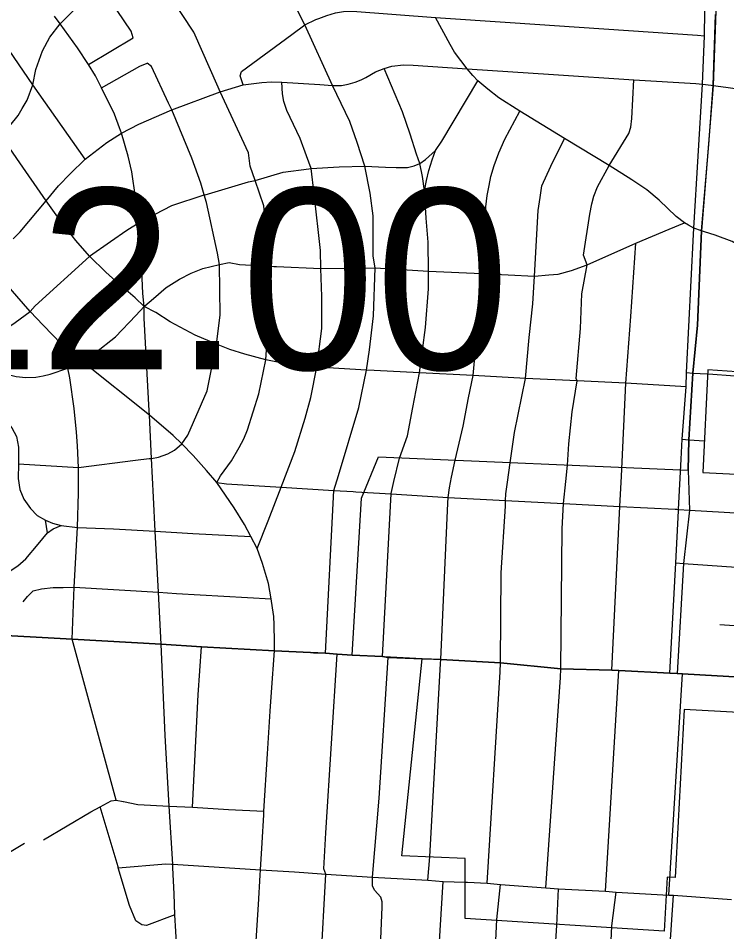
# Model space of a CAD drawing. Extents: x 1659811 to 1934326, y 644115 to 934867.
# Drawn here: x 1810681 to 1814994, y 723342 to 728904 of the extents above; entities that cross this region are included whole.
import ezdxf

# ---------------------------------------------------------------- set-up
doc = ezdxf.new("R2010")
doc.units = 0
for name, color, linetype in [('Default', 7, 'Continuous'), ('GM_X_City_Street', 7, 'Continuous'), ('GM_X_Corporation', 7, 'Continuous'), ('GM_X_Township', 7, 'Continuous'), ('GM_X_Township_Road', 7, 'Continuous')]:
    doc.layers.add(name, color=color, linetype=linetype)

msp = doc.modelspace()

# ---------------------------------------------------------------- linework, layer by layer
at = {"layer": 'GM_X_City_Street'}
for points in [[(1814791.4, 727587.7), (1814793.3, 727625.8), (1814846.8, 728503.3), (1814858.1, 728798.4), (1814861.3, 728946.6), (1814872, 729115.3), (1814890.2, 729438.9), (1814905, 729768.9), (1814922.1, 730095), (1814936.7, 730422), (1814957.3, 730744.9), (1814965.5, 730904)], [(1811089.2, 728046.2), (1810770.3, 728499.1), (1810309.7, 729173), (1809805.3, 729899.7), (1809752.5, 729999.1)], [(1810954.1, 728888.6), (1811026.6, 728962.4), (1811114.6, 729034.9), (1811198, 729079.7), (1811289.1, 729126), (1811372.5, 729150.7), (1811516, 729175.4), (1811655, 729187.8), (1811739.9, 729198.6), (1811908.1, 729263.4), (1812088.5, 729404.2), (1812234.2, 729511.7), (1812330.2, 729554.8), (1812374.9, 729569.7), (1812441.1, 729581.3), (1812541.6, 729584.1), (1812872.3, 729565), (1813155.3, 729549.4), (1813946.7, 729498.1), (1814855.6, 729442.7), (1814890.2, 729438.9)], [(1811897.5, 728485.5), (1811750.7, 728820.3), (1811611.8, 729030.3), (1811516, 729175.4), (1811426.5, 729299), (1811250.4, 729561.5), (1811245.9, 729568.3)], [(1812424.6, 728864.5), (1812297.1, 729121.1), (1812201.1, 729255.2), (1812088.5, 729404.2), (1812064.7, 729436)], [(1811380.2, 728784.8), (1811367.8, 728826.5), (1811198, 729079.7)], [(1812848, 726758.6), (1812801.2, 726760.9), (1812498.1, 726779.5), (1812418.8, 726784.2), (1812310, 726800.5), (1812188, 726823.8), (1812060.5, 726858), (1811969.6, 726888.3), (1811888.8, 726919.4), (1811758.6, 726973.7), (1811606.7, 727055.3), (1811517.5, 727111.7), (1811447.7, 727150.1), (1811392.2, 727201.3), (1811292.4, 727287), (1811213.4, 727357.3), (1811115.3, 727455.4), (1811031.6, 727551.2), (1810941.5, 727663.9), (1810851.5, 727793.1), (1810672.6, 728050.9), (1810578, 728187.2), (1810396.6, 728451.1), (1810028.4, 728980.3)], [(1811297.4, 728237.3), (1811267.4, 728320), (1811188.6, 728480.6), (1811151.3, 728553.7), (1811109.3, 728622.1), (1811042, 728724.6), (1810935.5, 728869.7), (1810901.7, 728917.7)], [(1812511.6, 728903.8), (1812558.6, 728921.9), (1812611.8, 728937.1), (1812660.5, 728946.2), (1812715.2, 728947.8), (1813220.2, 728909.7), (1813675.2, 728878.4), (1814816.4, 728801.9), (1814858.1, 728798.4)], [(1810529.2, 728153.1), (1810558.1, 728161.2), (1810578, 728187.2), (1810680.5, 728313.1), (1810705.2, 728355.2), (1810734.3, 728406), (1810770.3, 728499.1), (1810788.8, 728593.3), (1810828.9, 728706), (1810872.2, 728789.4), (1810935.5, 728869.7), (1810954.1, 728888.6)], [(1812032.4, 728553.8), (1812039.2, 728581.2), (1812345.4, 728806.4), (1812424.6, 728864.5), (1812491.7, 728896), (1812511.6, 728903.8)], [(1812550.4, 725037.5), (1812601.8, 726027.8), (1812631.3, 726120.7), (1812753.8, 726534.7), (1812801.2, 726760.9), (1812819.8, 726885.2), (1812843.7, 727092), (1812853.1, 727383.9), (1812840.9, 727455.3), (1812841.5, 727702.1), (1812824, 727839), (1812790.5, 728004), (1812744.9, 728148.5), (1812699.3, 728274.8), (1812593.6, 728495.3), (1812424.6, 728864.5)], [(1814857.8, 727604.8), (1814839.4, 727610.8), (1814793.3, 727625.8), (1814762, 727644.9), (1814736, 727658.8), (1814686.5, 727697), (1814582.3, 727796.8), (1814506.8, 727859.3), (1814415.4, 727921.5), (1814277.7, 728007.7), (1814006, 728172.7), (1813734.3, 728338.5), (1813606.6, 728420.9), (1813539, 728472.2), (1813478.2, 728522.5), (1813447.4, 728555), (1813414, 728597.2), (1813374.5, 728646.6), (1813337.5, 728698.7), (1813309.8, 728745.6), (1813220.2, 728909.7)], [(1811109.3, 728622.1), (1811380.2, 728784.8)], [(1810649.1, 727560.7), (1810692.6, 727604.7), (1810745.6, 727667.2), (1810851.5, 727793.1), (1810925.9, 727884.6), (1810996.7, 727957.6), (1811089.2, 728046.2), (1811221, 728147.8), (1811309.2, 728204.8), (1811415.6, 728259.5), (1811616.4, 728346.3), (1811909.9, 728457.3), (1812050.6, 728499.9), (1812163.1, 728513.5), (1812221.7, 728516.6), (1812285.6, 728514.3), (1812516.8, 728501.4), (1812593.6, 728495.3), (1812649.1, 728496), (1812688.6, 728503.7), (1812732, 728515.8), (1812767.7, 728530.3), (1812796.6, 728544.7), (1812856.7, 728578.9), (1812907.6, 728599.5), (1812955.6, 728613.6), (1813026.8, 728621.4), (1813085.8, 728618), (1813414, 728597.2), (1813939.1, 728562.4), (1814428, 728530.1), (1814805.2, 728507.6), (1814846.8, 728503.3)], [(1811188.6, 728480.6), (1811421.9, 728613.4), (1811466.6, 728631.9)], [(1811596.5, 728388.2), (1811491.3, 728610.3), (1811466.6, 728631.9)], [(1813002.8, 726226.6), (1813051.2, 726362.1), (1813083.3, 726534.7), (1813124.4, 726745.3), (1813160.2, 727020.4), (1813177.6, 727256), (1813179.4, 727365.3), (1813175.8, 727540.9), (1813164.8, 727687.4), (1813154, 727853.5), (1813141.1, 727940.9), (1813124.7, 728020.8), (1813106.1, 728076.3), (1813067.3, 728199.5), (1813020.2, 728334.8), (1812907.6, 728599.5)], [(1812050.6, 728499.9), (1812032.4, 728553.8)], [(1814024.5, 726182.3), (1814031.9, 726313.9), (1814052.7, 726508.7), (1814084.2, 726696.7), (1814077.4, 726711.5), (1814103.5, 727014.7), (1814112.2, 727225.5), (1814145.2, 727402.5), (1814122.7, 727462.4), (1814160.5, 727710.9), (1814173.5, 727775.1), (1814183.9, 727820.2), (1814208.2, 727878.4), (1814277.7, 728007.7), (1814397.4, 728201.8), (1814411.1, 728241.3), (1814415.6, 728294.5), (1814428, 728530.1)], [(1811890.5, 726077.8), (1811912.2, 726118.6), (1811979.9, 726209.8), (1812026.8, 726291.4), (1812054.6, 726343.5), (1812077.2, 726399), (1812145.3, 726617.9), (1812188, 726823.8), (1812211.7, 727190.8), (1812206.7, 727395.5), (1812204.7, 727473.9), (1812175.7, 727763), (1812122.9, 727915.6), (1812092.2, 728004.2), (1812083.3, 728085.4), (1811909.9, 728457.3), (1811897.5, 728485.5)], [(1812134.4, 725675.9), (1812201.6, 725844.6), (1812281.5, 726048.6), (1812364, 726266.5), (1812426.9, 726468.7), (1812461.5, 726595.3), (1812498.1, 726779.5), (1812528.4, 727015), (1812528.3, 727209.9), (1812523.6, 727380.1), (1812520.5, 727490.8), (1812482.1, 727835.8), (1812463.5, 727988.8), (1812436.2, 728067.1), (1812396.6, 728172.1), (1812356.3, 728256.5), (1812316.8, 728343.2), (1812297, 728398), (1812289.4, 728444.3), (1812285.6, 728514.3)], [(1812449.8, 727987.1), (1812463.5, 727988.8), (1812635.4, 727999.3), (1812790.5, 728004), (1812916.8, 727998), (1812982.2, 727994.9), (1813050.6, 727996.4), (1813091.7, 728004.8), (1813124.7, 728020.8), (1813160.1, 728045.1), (1813220.2, 728099.1), (1813259.7, 728156.9), (1813478.2, 728522.5)], [(1814846.8, 728503.3), (1814899.1, 728496.4)], [(1814899.1, 728496.4), (1814910.5, 728494.9), (1814989.3, 728484.1), (1815114.8, 728467.1), (1815211.4, 728446.8), (1815309.8, 728419.6), (1815379.3, 728395.9), (1815457.3, 728362), (1815548.9, 728329.8), (1815666.3, 728304.4), (1815943.7, 728268.2), (1816471, 728247.3), (1817194.8, 728196.2), (1817237.9, 728192.9)], [(1811478.6, 726222.9), (1811493, 726224.5), (1811535.5, 726231.5), (1811591.1, 726251.4), (1811632.7, 726275.3), (1811676.1, 726313.1), (1811714.3, 726366), (1811831.6, 726636.1), (1811888.8, 726919.4), (1811909.8, 727096.6), (1811906.2, 727405.1), (1811893.6, 727473.1), (1811826.5, 727782.5), (1811813.5, 727828.2), (1811792.8, 727901.1), (1811738, 728053.5), (1811616.4, 728346.3), (1811596.5, 728388.2)], [(1813340.5, 726212.7), (1813389.6, 726420.3), (1813422.6, 726593.1), (1813450.1, 726728.6), (1813464.8, 726884.4), (1813503.1, 727349.4), (1813528.2, 727756.1), (1813536.5, 727824.6), (1813547.2, 727885.4), (1813558.6, 727940.1), (1813578.4, 728008.6), (1813605.8, 728084.6), (1813642.2, 728168.3), (1813734.3, 728338.5)], [(1811477.6, 726513.6), (1811447.7, 727079.1), (1811447.7, 727150.1), (1811439.8, 727227.8), (1811433.9, 727368.6), (1811417.9, 727660.8), (1811372, 727969.3), (1811349.5, 728064.8), (1811309.2, 728204.8), (1811297.4, 728237.3)], [(1813675.6, 726197.9), (1813702.7, 726382.1), (1813768.5, 726710), (1813791.1, 726960.7), (1813813.6, 727166.4), (1813824.2, 727333.5), (1813845.4, 727734.1), (1813858.7, 727813.7), (1813869.3, 727884.3), (1813922.6, 728003.1), (1814006, 728172.7)], [(1813154, 727853.5), (1813166.2, 727917.3), (1813180.7, 727976.7), (1813201.2, 728042), (1813220.2, 728099.1)], [(1811114.3, 727454.5), (1811115.3, 727455.4), (1811241.5, 727545.8), (1811342.5, 727614.2), (1811417.9, 727660.8), (1811515, 727712.1), (1811616.4, 727764.4), (1811813.5, 727828.2), (1811818.5, 727829.8), (1812082.7, 727907.7), (1812122.9, 727915.6), (1812293.2, 727967.5), (1812449.8, 727987.1)], [(1812219.7, 727394.8), (1812236.4, 727393.8), (1812252.4, 727392.9), (1812523.6, 727380.1), (1812853.1, 727383.9), (1813179.4, 727365.3), (1813503.1, 727349.4), (1813824.2, 727333.5), (1813911.7, 727341.5), (1813967.4, 727346.8), (1814049.7, 727368), (1814145.2, 727402.5), (1814440.6, 727534.5), (1814643.7, 727620.5), (1814736, 727658.8)], [(1814715.9, 726219.9), (1814721.7, 726340.8), (1814747.5, 726659.6), (1814749.1, 726746.6), (1814791.4, 727587.7)], [(1817022.3, 725800.3), (1817024.2, 725838.5), (1817023.3, 725930.5), (1817012, 726020.8), (1816994.7, 726096.3), (1816957.6, 726190.3), (1816908.5, 726288.2), (1816875.7, 726341.1), (1816837.5, 726390.5), (1816800.2, 726430.5), (1816773.3, 726458.3), (1816743.3, 726483.3), (1816699.5, 726517.3), (1816554.6, 726613.6), (1815795.9, 727074.6), (1815124, 727487.8), (1815027.3, 727544.1), (1814923.3, 727583.5), (1814857.8, 727604.8)], [(1814353.5, 726116.3), (1814380.5, 726682.6), (1814410.2, 727088.3), (1814440.6, 727534.5)], [(1810375.8, 726890.3), (1810403.6, 726900.7), (1810486.9, 726944.1), (1810617.1, 727020.5), (1810662.2, 727051.8), (1810752.5, 727117.8), (1810782.9, 727152.5), (1811114.3, 727454.5)], [(1811452.1, 727153.8), (1811503.8, 727198), (1811581.5, 727264.5), (1811662.2, 727314.8), (1811733, 727351.3), (1811805.5, 727380.8), (1811906.2, 727405.1), (1811964.3, 727416.4), (1812027.8, 727405.6), (1812206.7, 727395.5), (1812219.7, 727394.8)], [(1812240.6, 725106.6), (1812239.5, 725211.5), (1812236, 725261), (1812229.1, 725314.8), (1812221.2, 725368.6), (1812203.4, 725462), (1812167.4, 725583.9), (1812134.4, 725675.9), (1812097.1, 725748), (1812058.9, 725820.9), (1811995.6, 725922.5), (1811890.5, 726077.8), (1811827.5, 726150.2), (1811745.4, 726240.9), (1811676.1, 726313.1), (1811623.2, 726364.3), (1811479.1, 726486.7), (1811068.5, 726815.7), (1810945.2, 726919), (1810832.4, 727035.3), (1810752.5, 727117.8), (1810562.4, 727336.5)], [(1811057.1, 726810.2), (1811068.5, 726815.7), (1811150.1, 726866.9), (1811273.3, 726964.1), (1811395.8, 727095.4), (1811447.7, 727150.1), (1811452.1, 727153.8)], [(1810554.6, 726711.5), (1810585.8, 726731.5), (1810618.8, 726735), (1810668.3, 726722.8), (1810727.3, 726716.7), (1810787.2, 726719.3), (1810832.4, 726727.6), (1810875.8, 726737.6), (1810982.5, 726774), (1811057.1, 726810.2)], [(1811008.9, 725124.1), (1811020.7, 725440.7), (1811041.6, 725804.4), (1811046.8, 726015.3), (1811047.7, 726169.8), (1811041.6, 726300.9), (1811035.5, 726383.4), (1811020.7, 726527.5), (1810994.7, 726715.8), (1810982.5, 726774)], [(1814747.5, 726659.6), (1814380.5, 726682.6), (1814084.2, 726696.7), (1813768.5, 726710), (1813450.1, 726728.6), (1813124.4, 726745.3), (1812848, 726758.6)], [(1814749.1, 726746.6), (1814787.8, 726744.2), (1814876.8, 726738.6), (1814909.8, 726736.4)], [(1810554.6, 726711.5), (1810527.2, 726661.1), (1810531.9, 726616.4), (1810546.1, 726550.4), (1810607.3, 726451.3), (1810642.7, 726411.3), (1810671, 726357), (1810682.8, 726293.4), (1810682.8, 726192.1), (1810680.4, 726102.5), (1810691, 726035.3), (1810715.8, 725975.2), (1810755.9, 725919.8), (1810796, 725876.1), (1810847.8, 725849), (1810889.1, 725829), (1810942.1, 725814.9)], [(1811550.2, 725092.6), (1811535.5, 725409.4), (1811513.8, 725780.1), (1811504.3, 725987.6), (1811493, 726224.5), (1811479.1, 726486.7), (1811477.6, 726513.6)], [(1814721.7, 726340.8), (1814763.5, 726338), (1814857.6, 726331.8)], [(1810682.8, 726192.1), (1811047.7, 726169.8), (1811394.9, 726213.2), (1811478.6, 726222.9)], [(1812951.3, 726011.4), (1812966.4, 726083.4), (1813002.8, 726226.6)], [(1813185.5, 723798.4), (1813251.8, 724975), (1813252.9, 725000.2), (1813295.5, 725950.9), (1813298.8, 725987), (1813306.6, 726044.3), (1813317.6, 726109.1), (1813340.5, 726212.7)], [(1813535.6, 723637.6), (1813615.3, 724925.3), (1813615.9, 724979.6), (1813621.6, 725527.5), (1813646.5, 725933.2), (1813647.8, 725967.9), (1813649.5, 726007.8), (1813659.1, 726079.9), (1813675.6, 726197.9)], [(1814700.5, 725904.1), (1814701, 725913.9), (1814715.9, 726219.9)], [(1813892.2, 723609), (1813982.7, 724889.7), (1813984.1, 724943.3), (1813992.4, 725796), (1814001.1, 725949.7), (1814014.1, 726084.2), (1814024.5, 726182.3)], [(1811890.5, 726077.8), (1811949.6, 726069.2), (1812281.5, 726048.6), (1812601.8, 726027.8), (1812719.9, 726021.7), (1812735.2, 726020.8)], [(1814293.9, 724935.6), (1814343.1, 725930.6), (1814353.5, 726116.3)], [(1812735.2, 726020.8), (1812950.7, 726008.7), (1813298.8, 725987), (1813647.8, 725967.9), (1814001.1, 725949.7), (1814343.1, 725930.6), (1814679.3, 725914.8), (1814690.5, 725914.3)], [(1812897.4, 725016.9), (1812947.3, 725934), (1812950.7, 726008.7), (1812951.3, 726011.4)], [(1814690.5, 725914.3), (1814701, 725913.9), (1814766.5, 725909.9), (1815223.8, 725881.8), (1815597.9, 725861.9), (1816012.9, 725835.8), (1816704.7, 725801.1), (1816857.1, 725794.4)], [(1814648, 724917.3), (1814684.5, 725588.3), (1814700.5, 725904.1)], [(1810316.8, 725360.7), (1810421.1, 725440), (1810463.5, 725467.2), (1810504.8, 725486), (1810554.3, 725499), (1810619.1, 725530.8), (1810679.3, 725570.9), (1810727.6, 725612.1), (1810803, 725701.7), (1810858.4, 725770.1), (1810893.8, 725794.8), (1810942.1, 725814.9)], [(1810858.4, 725770.1), (1810847.8, 725849)], [(1810942.1, 725814.9), (1811041.6, 725804.4), (1811261.2, 725795.7), (1811513.8, 725780.1), (1811743.8, 725767.1), (1812097.1, 725748)], [(1814684.5, 725588.3), (1814730.6, 725585.1), (1815577.1, 725525.9)], [(1810709.9, 725350.5), (1810737, 725383.5), (1810771.2, 725417.6), (1810821.9, 725430.6), (1810892.6, 725437.7), (1810955.1, 725438.8), (1811020.7, 725440.7), (1811535.5, 725409.4), (1811644, 725402.5), (1812221.2, 725368.6)], [(1814952.9, 725212.7), (1815561, 725169.5), (1815953.4, 725141.7), (1816973, 725124.9)], [(1810159.7, 725171.6), (1810177.9, 725170.6), (1810457, 725154.8), (1811008.9, 725124.1), (1811550.2, 725092.6), (1811796.8, 725076.1), (1812241.2, 725051.8), (1812460, 725041.7), (1812478.4, 725040.8)], [(1811277.2, 724143.3), (1811008.9, 725124.1)], [(1811622.4, 723731.8), (1811621.4, 723752.3), (1811600.6, 724105.6), (1811575.4, 724536.9), (1811550.2, 725092.6)], [(1811742.1, 724099.5), (1811776.5, 724784.4), (1811796.8, 725076.1)], [(1812215, 724685.6), (1812222.6, 724800.3), (1812241.2, 725051.8), (1812240.6, 725106.6)], [(1812478.4, 725040.8), (1812550.4, 725037.5), (1812621.9, 725031.4), (1812712.9, 725026.6), (1812897.4, 725016.9), (1812932.6, 725012.8), (1813140.5, 725004.6), (1813163.5, 725003.7)], [(1812486.9, 722499.7), (1812523.3, 723140.4), (1812553.7, 723692.4), (1812540.7, 723725.4), (1812553.7, 723943.3), (1812621.9, 725031.4)], [(1812778.9, 721467.3), (1812841.8, 722477.5), (1812886.3, 723247.8), (1812895.8, 723492.7), (1812895.8, 723524.6), (1812887.8, 723553.2), (1812849.6, 723594.6), (1812836.9, 723621.7), (1812836.9, 723674.2), (1812879, 724155.2), (1812932.6, 725012.8)], [(1813163.5, 725003.7), (1813252.9, 725000.2), (1813615.9, 724979.6), (1813984.1, 724943.3), (1814293.9, 724935.6), (1814336.4, 724933), (1814648, 724917.3), (1814691.9, 724915), (1814724.3, 724913.2), (1815112.2, 724889.3), (1815528.3, 724855.6), (1815939.4, 724829.2), (1816951.7, 724754.5), (1817466.6, 724716.2), (1817784.7, 724698.3), (1818114.7, 724671.6), (1818406, 724647.8), (1818441.7, 724647.8), (1818582.9, 724639.3), (1819027.7, 724609.4)], [(1814256.7, 723588.3), (1814336.4, 724933)], [(1814641.1, 723565.2), (1814724.3, 724913.2)], [(1812175, 724054), (1812176.1, 724075.2), (1812197.8, 724424.2), (1812215, 724685.6)], [(1810833.7, 723902.2), (1811123.3, 724072.5), (1811180.2, 724103), (1811247.2, 724139.5), (1811277.2, 724143.3), (1811320.1, 724134.6), (1811321.2, 724134.4)], [(1811321.2, 724134.4), (1811409.8, 724116.4), (1811600.6, 724105.6), (1811742.1, 724099.5), (1811960, 724086.5), (1812176.1, 724075.2)], [(1811288.7, 723735.4), (1811288.2, 723737.1), (1811180.2, 724103)], [(1812154.3, 723685.4), (1812156.2, 723718.5), (1812166.6, 723883.4), (1812175, 724054)], [(1810133.6, 723453.4), (1810203, 723489), (1810396.6, 723639.1), (1810460.8, 723689.5), (1810556.3, 723771.1), (1810627.5, 723825.8), (1810718.6, 723882.2)], [(1813174.3, 723656.7), (1813185.5, 723798.4)], [(1811290, 723730.9), (1811579.8, 723755.8), (1811614.5, 723752.9)], [(1811614.5, 723752.9), (1811621.4, 723752.3), (1812156.2, 723718.5)], [(1811634.4, 723445), (1811460.7, 723380.1), (1811432.6, 723384), (1811396.3, 723407.8), (1811357.7, 723501.9), (1811290, 723730.9), (1811288.7, 723735.4)], [(1811834.1, 722538.8), (1811795.9, 722553.5), (1811769.5, 722571.9), (1811746.4, 722595.2), (1811730.8, 722614.3), (1811718.7, 722637.3), (1811710, 722658.6), (1811701.3, 722688.1), (1811694.3, 722724.5), (1811684.8, 722777.5), (1811672.7, 722872.1), (1811667.4, 722925.9), (1811661.4, 722998), (1811651.8, 723140.4), (1811634.4, 723445), (1811630.1, 723571.7), (1811622.4, 723731.8)], [(1812081.5, 722527.5), (1812120.6, 723161.2), (1812144, 723507.5), (1812154.3, 723685.4)], [(1812156.2, 723718.5), (1812361.9, 723706.3), (1812418.5, 723702.2)], [(1812418.5, 723702.2), (1812553.7, 723692.4), (1812836.9, 723674.2), (1813174.3, 723656.7), (1813268.3, 723648.7), (1813402, 723644.7), (1813415.4, 723644)], [(1813129.6, 721374.4), (1813187.9, 722367.3), (1813194.6, 722454.3), (1813268.3, 723648.7)], [(1813415.4, 723644), (1813535.6, 723637.6), (1813616, 723629.7), (1813892.2, 723609), (1813970.2, 723602.6), (1814256.7, 723588.3), (1814321.1, 723583.5), (1814641.1, 723565.2), (1814668.9, 723564.4), (1815022.3, 723538.9)], [(1813594.8, 723416.9), (1813616, 723629.7)], [(1813959, 723379.1), (1813970.2, 723602.6)], [(1814294.3, 723376.9), (1814321.1, 723583.5)], [(1814552.2, 721638.8), (1814590.7, 722366.3), (1814593.6, 722422), (1814668.9, 723564.4)], [(1813398.7, 720526.3), (1813450.9, 721232.9), (1813462.2, 721369.8), (1813547.3, 722431.1), (1813594.8, 723416.9)], [(1813818.3, 721182), (1813850.4, 721683.9), (1813882.6, 722186.7), (1813897.1, 722412.4), (1813959, 723379.1)], [(1814186, 721662.3), (1814250.3, 722387), (1814294.3, 723376.9)]]:
    msp.add_lwpolyline(points, dxfattribs=at)
at = {"layer": 'GM_X_Corporation'}
msp.add_lwpolyline([(1815064.8, 724677.4), (1814735.3, 724694.9), (1814680.9, 723671.5), (1814631, 723674.1), (1814613.5, 723346.1), (1813401.2, 723421.8), (1813401.2, 723788), (1813015.9, 723804.5), (1813140.5, 725004.6), (1812713, 725026.6), (1812769.8, 725981.2), (1812875, 726233), (1814758.9, 726151.7), (1814763.5, 726338.1), (1814787.8, 726744.2), (1814816, 727035.4), (1814839.4, 727610.8), (1814884.3, 728136.4), (1814910.5, 728494.9), (1814925.9, 728927.7)], dxfattribs=at)
msp.add_lwpolyline([(1814848.4, 726138.4), (1815898.9, 726086.5), (1815908.3, 726245.3), (1815923.3, 726245.3), (1815937.3, 726479.8), (1816000.7, 726478.4), (1816013.1, 726688.1), (1815393.6, 726729.9), (1815380.4, 726529.3), (1815101.3, 726550.8), (1815114.2, 726747.5), (1814877.9, 726763.1)], close=True, dxfattribs=at)
at = {"layer": 'GM_X_Township'}
for points in [[(1814927.8, 728948.3), (1814910.5, 728494.9), (1814839.4, 727610.8), (1814816, 727035.4), (1814787.8, 726744.2), (1814763.5, 726338.1), (1814758.9, 726151.7), (1814766.5, 725909.9), (1814730.6, 725585.1), (1814691.9, 724915), (1814648, 724917.4), (1814336.4, 724933), (1814293.9, 724935.6), (1813984.1, 724943.3), (1813615.9, 724979.6), (1813252.9, 725000.2), (1813140.5, 725004.6), (1812932.6, 725012.8), (1812897.4, 725016.9), (1812713, 725026.6), (1812621.9, 725031.4), (1812550.4, 725037.5), (1812460, 725041.7), (1812241.2, 725051.8), (1811796.8, 725076.1), (1811550.2, 725092.6), (1811008.9, 725124.1), (1810457, 725154.8)], [(1819027.7, 724609.4), (1818582.9, 724639.3), (1818441.7, 724647.8), (1818406.1, 724647.8), (1818114.7, 724671.6), (1817784.7, 724698.3), (1817466.6, 724716.2), (1816951.7, 724754.4), (1815939.4, 724829.2), (1815528.3, 724855.6), (1815112.3, 724889.3), (1814724.3, 724913.2), (1814691.9, 724915)], [(1814691.9, 724915), (1814724.3, 724913.2)]]:
    msp.add_lwpolyline(points, dxfattribs=at)
at = {"layer": 'GM_X_Township_Road'}
msp.add_lwpolyline([(1814909.8, 726736.4), (1815124.1, 726721.8)], dxfattribs=at)

# ---------------------------------------------------------------- texts
at = {"layer": 'Default'}
msp.add_text('12.00', height=1100, dxfattribs=at).set_placement((1809991.6, 726767.2))

doc.saveas('drawing.dxf')
